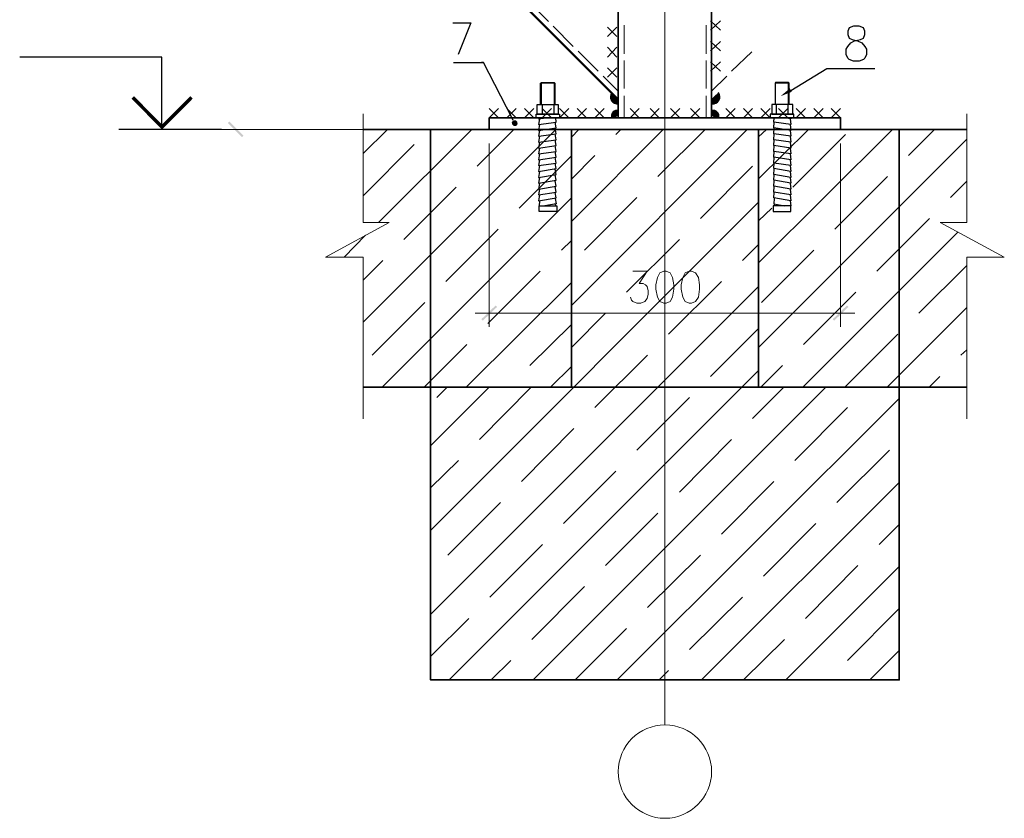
# Model space of a CAD drawing. Header units: millimetres. Extents: x 2063114 to 14983986, y -126020516 to 213791.
# Tile 317 of 656: x 2347317 to 2355728, y -1156581 to -1149762. Entities that reach past the tile are written whole.
import ezdxf

# ---------------------------------------------------------------- set-up
doc = ezdxf.new("R2010")
doc.units = ezdxf.units.MM
doc.layers.add('PDF_Geometry', color=7, linetype='Continuous')
doc.layers.add('PDF_Solid Fills', color=7, linetype='Continuous')

msp = doc.modelspace()

# ---------------------------------------------------------------- linework, layer by layer
at = {"layer": 'PDF_Geometry', "linetype": 'ByBlock', "lineweight": 35}
for points in [[(2352430.76244, -1147163.75157), (2352430.76244, -1150599.10806), (2353228.0323, -1150599.10806), (2353228.0323, -1147163.75157)], [(2355406.95829, -1150699.28857), (2350827.85696, -1150699.28857), (2350251.87123, -1150699.28857)], [(2350827.85696, -1155399.42395), (2354830.92038, -1155399.42395), (2354830.92038, -1152899.0855), (2353628.75432, -1152899.0855), (2353628.75432, -1150699.28857), (2352030.04042, -1150699.28857), (2352030.04042, -1152899.0855), (2350827.85696, -1152899.0855), (2350827.85696, -1155399.42395), (2354830.92038, -1155399.42395)], [(2350251.87123, -1152899.0855), (2355406.95829, -1152899.0855)]]:
    msp.add_lwpolyline(points, dxfattribs=at)
at = {"layer": 'PDF_Geometry', "linetype": 'ByBlock', "lineweight": 50}
msp.add_lwpolyline([(2352430.76244, -1150444.66312), (2349333.53254, -1147351.59001)], dxfattribs=at)
at = {"layer": 'PDF_Geometry', "linetype": 'ByBlock', "lineweight": 18}
for points in [[(2352827.31028, -1149271.71637), (2352827.31028, -1155783.44922)], [(2351833.8536, -1149776.79308), (2351662.69451, -1149609.82557)], [(2352046.73717, -1149989.67666), (2351875.59547, -1149818.53496)], [(2352480.85269, -1150052.28947), (2352480.85269, -1149810.18658)], [(2353182.11623, -1149810.18658), (2353182.11623, -1150052.28947)], [(2352259.62075, -1150202.56023), (2352088.47905, -1150031.41853)], [(2353399.17399, -1150202.56023), (2353570.31569, -1150035.59272)], [(2352480.85269, -1150348.6568), (2352480.85269, -1150110.7281)], [(2353182.11623, -1150110.7281), (2353182.11623, -1150348.6568)], [(2352430.76244, -1150373.70193), (2352301.36262, -1150244.30211)], [(2353228.0323, -1150373.70193), (2353357.43212, -1150244.30211)], [(2351767.0492, -1150302.74074), (2351888.11804, -1150302.74074)], [(2351775.39758, -1150486.405), (2351775.39758, -1150298.56655)], [(2351883.94385, -1150486.405), (2351883.94385, -1150298.56655)], [(2353891.72815, -1150302.74074), (2353770.6767, -1150302.74074)], [(2353774.85089, -1150486.405), (2353774.85089, -1150298.56655)], [(2353883.37977, -1150486.405), (2353883.37977, -1150298.56655)], [(2352647.8202, -1150599.10806), (2352480.85269, -1150599.10806), (2352480.85269, -1150411.26962)], [(2353182.11623, -1150411.26962), (2353182.11623, -1150599.10806), (2353010.97454, -1150599.10806)], [(2350251.87123, -1150565.71456), (2350251.87123, -1151492.38424), (2350473.0684, -1151492.38424), (2349930.44139, -1151788.75157), (2350251.87123, -1151788.75157), (2350251.87123, -1153170.4077)], [(2352948.36172, -1150599.10806), (2352710.43302, -1150599.10806)], [(2355406.95829, -1150565.71456), (2355406.95829, -1151492.38424), (2355181.55215, -1151492.38424), (2355728.37075, -1151788.75157), (2355406.95829, -1151788.75157), (2355406.95829, -1153170.4077)], [(2350706.8577, -1150699.28857), (2349041.32201, -1150699.28857), (2350130.8024, -1150699.28857)], [(2350251.87123, -1150903.82377), (2350460.58062, -1150699.28857)], [(2350251.87123, -1152343.91853), (2351896.46641, -1150699.28857)], [(2350381.21888, -1151492.38424), (2351178.48873, -1150699.28857)], [(2351224.42219, -1151012.35265), (2351537.48627, -1150699.28857)], [(2352030.04042, -1150766.07557), (2352092.65324, -1150699.28857)], [(2352030.04042, -1151484.03586), (2352814.78771, -1150699.28857)], [(2352030.04042, -1152201.99615), (2353532.748, -1150699.28857)], [(2352409.8915, -1150741.03045), (2352451.63338, -1150699.28857)], [(2352768.87165, -1151100.01059), (2353173.76786, -1150699.28857)], [(2353628.75432, -1151120.88153), (2354054.52147, -1150699.28857)], [(2353628.75432, -1151838.84182), (2354772.48176, -1150699.28857)], [(2353628.75432, -1150761.90139), (2353695.54132, -1150699.28857)], [(2354910.22995, -1150920.52052), (2355131.4619, -1150699.28857)], [(2353628.75432, -1152560.9763), (2355406.95829, -1150782.77232)], [(2353920.94746, -1151191.84272), (2354371.75973, -1150741.03045)], [(2350251.87123, -1151266.9781), (2350685.93458, -1150828.68839)], [(2351328.77688, -1150820.34001), (2351328.77688, -1152385.66041)], [(2354330.01786, -1150820.34001), (2354330.01786, -1152385.66041)], [(2351583.40233, -1151371.33279), (2352030.04042, -1150924.69471)], [(2352030.04042, -1151125.05572), (2352230.40143, -1150920.52052)], [(2353132.02598, -1151458.99074), (2353578.66407, -1151012.35265)], [(2354279.9276, -1151550.82287), (2354730.73988, -1151100.01059)], [(2350598.29403, -1151638.48081), (2351044.91472, -1151191.84272)], [(2355269.2101, -1151279.50066), (2355406.95829, -1151141.75247)], [(2350414.64716, -1152899.0855), (2352030.04042, -1151283.67485)], [(2352142.74349, -1151730.31294), (2352589.38158, -1151279.50066)], [(2350827.85696, -1154122.1225), (2353628.75432, -1151321.24254)], [(2353628.75432, -1151479.86167), (2353741.45739, -1151371.33279)], [(2354638.90775, -1151909.80301), (2355089.72002, -1151458.99074)], [(2350089.00834, -1151788.75157), (2350272.72478, -1151600.91312)], [(2350957.27417, -1151997.46095), (2351403.91226, -1151550.82287)], [(2354008.6054, -1152899.0855), (2355331.82291, -1151575.86799)], [(2351946.55667, -1151730.31294), (2352030.04042, -1151646.82918)], [(2352501.72363, -1152089.29308), (2352952.53591, -1151638.48081)], [(2353491.00612, -1151817.97088), (2353628.75432, -1151680.22269)], [(2353653.79945, -1152176.95102), (2354100.43753, -1151730.31294)], [(2350251.87123, -1151984.93839), (2350418.78657, -1151817.97088)], [(2354997.88789, -1152268.78315), (2355406.95829, -1151859.71276)], [(2351316.27171, -1152356.4411), (2351762.89241, -1151909.80301)], [(2352555.98807, -1151909.80301), (2352677.03952, -1151909.80301), (2352610.25251, -1152014.1577), (2352643.64602, -1152014.1577), (2352664.51695, -1152026.68027), (2352677.03952, -1152039.20283), (2352685.38789, -1152076.77052), (2352685.38789, -1152105.98983), (2352677.03952, -1152143.55752), (2352656.16858, -1152168.60265), (2352622.77508, -1152181.12521), (2352589.38158, -1152181.12521), (2352555.98807, -1152168.60265), (2352543.46551, -1152156.08009), (2352535.11714, -1152131.03496)], [(2350827.85696, -1154840.08279), (2353628.75432, -1152039.20283)], [(2351132.55527, -1152899.0855), (2352030.04042, -1152005.80933)], [(2352860.70378, -1152448.27323), (2353311.51605, -1151997.46095)], [(2354012.77959, -1152535.93117), (2354459.41768, -1152089.29308)], [(2350327.00661, -1152627.7633), (2350777.7841, -1152176.95102)], [(2354726.56569, -1152899.0855), (2355406.95829, -1152218.6929)], [(2351207.70805, -1152268.78315), (2354451.0693, -1152268.78315)], [(2352030.04042, -1152560.9763), (2352322.23356, -1152268.78315)], [(2351675.25186, -1152715.42124), (2352030.04042, -1152364.78947)], [(2353219.68392, -1152807.25337), (2353628.75432, -1152398.18297)], [(2354371.75973, -1152894.91131), (2354818.39782, -1152448.27323)], [(2350773.6447, -1152899.0855), (2351136.76425, -1152535.93117)], [(2352230.40143, -1153074.40139), (2352681.21371, -1152627.7633)], [(2355356.86804, -1152627.7633), (2355406.95829, -1152581.84723)], [(2351850.55035, -1152899.0855), (2352030.04042, -1152723.76962)], [(2353649.62526, -1152899.0855), (2353833.28952, -1152715.42124)], [(2350986.49349, -1155399.42395), (2353628.75432, -1152757.16312)], [(2355085.54584, -1152899.0855), (2355177.37797, -1152807.25337)], [(2351491.55281, -1152899.0855), (2351495.76178, -1152894.91131)], [(2350827.85696, -1153399.98803), (2351328.77688, -1152899.0855)], [(2350882.1388, -1152986.74344), (2350969.77935, -1152899.0855)], [(2351245.27574, -1153345.72359), (2351687.75703, -1152899.0855)], [(2351704.47117, -1155399.42395), (2354204.79223, -1152899.0855)], [(2353578.66407, -1153166.23352), (2353845.81208, -1152899.0855)], [(2352422.41407, -1155399.42395), (2354830.92038, -1152995.09182)], [(2352589.38158, -1153437.55572), (2353040.19385, -1152986.74344)], [(2353937.64421, -1153525.21366), (2354388.45649, -1153074.40139)], [(2351604.25588, -1153704.70373), (2352050.91136, -1153253.89146)], [(2352952.53591, -1153796.53586), (2353399.17399, -1153345.72359)], [(2354296.62436, -1153884.1938), (2354747.43663, -1153437.55572)], [(2350827.85696, -1153758.96817), (2351065.76827, -1153525.21366)], [(2351963.25342, -1154063.68388), (2352409.8915, -1153617.04579)], [(2353140.37436, -1155399.42395), (2354830.92038, -1153713.05211)], [(2353311.51605, -1154155.51601), (2353758.15414, -1153704.70373)], [(2350973.98832, -1154335.00608), (2351424.76581, -1153884.1938)], [(2352322.23356, -1154422.66402), (2352768.87165, -1153976.02593)], [(2353670.4962, -1154514.49615), (2354117.13428, -1154063.68388)], [(2354659.77869, -1154243.17395), (2354830.92038, -1154072.03225)], [(2351332.98586, -1154693.98622), (2351783.76334, -1154243.17395)], [(2352681.21371, -1154781.64417), (2353132.02598, -1154335.00608)], [(2353862.50883, -1155399.42395), (2354830.92038, -1154431.0124)], [(2354029.47634, -1154873.4763), (2354476.11443, -1154422.66402)], [(2351691.89643, -1155052.96637), (2352142.74349, -1154602.15409)], [(2353040.19385, -1155140.62431), (2353491.00612, -1154693.98622)], [(2354388.45649, -1155232.45644), (2354830.92038, -1154789.99254)], [(2350827.85696, -1155199.06294), (2351153.47839, -1154873.4763)], [(2352063.43392, -1155399.42395), (2352501.72363, -1154961.13424)], [(2353499.3545, -1155399.42395), (2353849.98627, -1155052.96637)], [(2354580.46912, -1155399.42395), (2354830.92038, -1155148.97269)], [(2351345.47363, -1155399.42395), (2351512.40636, -1155232.45644)], [(2352781.39421, -1155399.42395), (2352860.70378, -1155320.11438)]]:
    msp.add_lwpolyline(points, dxfattribs=at)
at = {"layer": 'PDF_Geometry', "color": 191, "linetype": 'ByBlock', "lineweight": 25, "true_color": 0xc25af2}
for points in [[(2353219.68392, -1149851.92846), (2353303.16768, -1149772.61889)], [(2353219.68392, -1149772.61889), (2353303.16768, -1149851.92846)], [(2352418.23988, -1149906.1929), (2352338.93031, -1149826.88334)], [(2352418.23988, -1149826.88334), (2352338.93031, -1149906.1929)], [(2353219.68392, -1150027.24435), (2353303.16768, -1149947.93478)], [(2353219.68392, -1149947.93478), (2353303.16768, -1150027.24435)], [(2352418.23988, -1150081.50879), (2352338.93031, -1149998.02503)], [(2352418.23988, -1149998.02503), (2352338.93031, -1150081.50879)], [(2352418.23988, -1150252.65048), (2352338.93031, -1150173.34092)], [(2352418.23988, -1150173.34092), (2352338.93031, -1150252.65048)], [(2353219.68392, -1150202.56023), (2353303.16768, -1150123.25066)], [(2353219.68392, -1150123.25066), (2353303.16768, -1150202.56023)], [(2352430.76244, -1150486.405), (2352430.76244, -1150444.66312), (2352405.71732, -1150419.61799), (2352372.32381, -1150390.39868)], [(2353228.0323, -1150486.405), (2353228.0323, -1150444.66312), (2353253.07742, -1150419.61799), (2353286.47093, -1150390.39868)], [(2351328.77688, -1150599.10806), (2351408.05166, -1150519.7985)], [(2351408.05166, -1150599.10806), (2351328.77688, -1150519.7985)], [(2351479.04764, -1150599.10806), (2351558.33981, -1150519.7985)], [(2351558.33981, -1150599.10806), (2351479.04764, -1150519.7985)], [(2351629.33579, -1150599.10806), (2351708.61057, -1150519.7985)], [(2351708.61057, -1150599.10806), (2351629.33579, -1150519.7985)], [(2351779.60655, -1150599.10806), (2351858.89872, -1150519.7985)], [(2351858.89872, -1150599.10806), (2351779.60655, -1150519.7985)], [(2351929.85992, -1150599.10806), (2352009.16948, -1150519.7985)], [(2352009.16948, -1150599.10806), (2351929.85992, -1150519.7985)], [(2352080.13067, -1150599.10806), (2352159.44024, -1150519.7985)], [(2352159.44024, -1150599.10806), (2352080.13067, -1150519.7985)], [(2352230.40143, -1150599.10806), (2352309.711, -1150519.7985)], [(2352309.711, -1150599.10806), (2352230.40143, -1150519.7985)], [(2352368.14963, -1150599.10806), (2352397.36894, -1150599.10806), (2352430.76244, -1150569.88875), (2352430.76244, -1150540.66944)], [(2352530.94295, -1150599.10806), (2352610.25251, -1150519.7985)], [(2352610.25251, -1150599.10806), (2352530.94295, -1150519.7985)], [(2352702.08464, -1150599.10806), (2352781.39421, -1150519.7985)], [(2352781.39421, -1150599.10806), (2352702.08464, -1150519.7985)], [(2352877.40053, -1150599.10806), (2352956.7101, -1150519.7985)], [(2352956.7101, -1150599.10806), (2352877.40053, -1150519.7985)], [(2353048.54223, -1150599.10806), (2353127.85179, -1150519.7985)], [(2353127.85179, -1150599.10806), (2353048.54223, -1150519.7985)], [(2353290.64511, -1150599.10806), (2353257.25161, -1150599.10806), (2353228.0323, -1150569.88875), (2353228.0323, -1150540.66944)], [(2353428.39331, -1150599.10806), (2353349.08374, -1150519.7985)], [(2353349.08374, -1150599.10806), (2353428.39331, -1150519.7985)], [(2353578.66407, -1150599.10806), (2353499.3545, -1150519.7985)], [(2353499.3545, -1150599.10806), (2353578.66407, -1150519.7985)], [(2353728.93482, -1150599.10806), (2353649.62526, -1150519.7985)], [(2353649.62526, -1150599.10806), (2353728.93482, -1150519.7985)], [(2353879.20558, -1150599.10806), (2353799.89602, -1150519.7985)], [(2353799.89602, -1150599.10806), (2353879.20558, -1150519.7985)], [(2354029.47634, -1150599.10806), (2353950.16677, -1150519.7985)], [(2353950.16677, -1150599.10806), (2354029.47634, -1150519.7985)], [(2354179.7471, -1150599.10806), (2354100.43753, -1150519.7985)], [(2354100.43753, -1150599.10806), (2354179.7471, -1150519.7985)], [(2354330.01786, -1150599.10806), (2354250.70829, -1150519.7985)], [(2354250.70829, -1150599.10806), (2354330.01786, -1150519.7985)]]:
    msp.add_lwpolyline(points, dxfattribs=at)
at = {"layer": 'PDF_Geometry', "linetype": 'ByBlock', "lineweight": 25}
for points in [[(2351017.11631, -1149789.15332), (2351171.61344, -1149789.15332), (2351063.04977, -1150060.47553)], [(2348532.05371, -1150699.28857), (2348532.05371, -1150081.50879), (2347317.36509, -1150081.50879)], [(2351024.13075, -1150127.42485), (2351278.70402, -1150127.42485)], [(2351533.32947, -1150624.15319), (2351524.9811, -1150603.28225), (2351278.70402, -1150127.42485), (2351261.98988, -1150127.42485)], [(2353904.25071, -1150365.35355), (2354213.1406, -1150177.5151), (2354622.211, -1150177.5151)], [(2349041.32201, -1150699.28857), (2348164.77737, -1150699.28857)]]:
    msp.add_lwpolyline(points, dxfattribs=at)
msp.add_lwpolyline([(2354441.30917, -1149818.53496), (2354403.74148, -1149831.05752), (2354391.21891, -1149860.27684), (2354391.21891, -1149889.49615), (2354403.74148, -1149918.71547), (2354428.7866, -1149931.23803), (2354474.70267, -1149943.76059), (2354512.27036, -1149960.45734), (2354537.31549, -1149989.67666), (2354549.83805, -1150014.72178), (2354549.83805, -1150060.63785), (2354537.31549, -1150089.85716), (2354524.79292, -1150102.37973), (2354487.22523, -1150114.90229), (2354441.30917, -1150114.90229), (2354403.74148, -1150102.37973), (2354391.21891, -1150089.85716), (2354378.69635, -1150060.63785), (2354378.69635, -1150014.72178), (2354391.21891, -1149989.67666), (2354416.26404, -1149960.45734), (2354449.65754, -1149943.76059), (2354499.7478, -1149931.23803), (2354524.79292, -1149918.71547), (2354537.31549, -1149889.49615), (2354537.31549, -1149860.27684), (2354524.79292, -1149831.05752), (2354487.22523, -1149818.53496)], close=True, dxfattribs=at)
at = {"layer": 'PDF_Geometry', "linetype": 'ByBlock', "lineweight": 30}
for points in [[(2351767.0492, -1150486.405), (2351767.0492, -1150302.74074), (2351775.39758, -1150298.56655), (2351883.94385, -1150298.56655), (2351888.11804, -1150302.74074), (2351888.11804, -1150486.405)], [(2353891.72815, -1150486.405), (2353891.72815, -1150302.74074), (2353883.37977, -1150298.56655), (2353774.85089, -1150298.56655), (2353770.6767, -1150302.74074), (2353770.6767, -1150486.405)], [(2351779.60655, -1150486.405), (2351779.60655, -1150569.88875)], [(2351879.76966, -1150486.405), (2351879.76966, -1150569.88875)], [(2353779.02508, -1150486.405), (2353779.02508, -1150569.88875)], [(2353879.20558, -1150486.405), (2353879.20558, -1150569.88875)], [(2351758.68343, -1150607.45644), (2351750.40463, -1150657.54669), (2351900.6406, -1150636.67575), (2351896.46641, -1150599.10806)], [(2351754.54403, -1150599.10806), (2351750.40463, -1150607.45644), (2351812.96527, -1150599.10806)], [(2351888.11804, -1150599.10806), (2351767.0492, -1150599.10806)], [(2353900.07652, -1150607.45644), (2353904.25071, -1150657.54669), (2353758.15414, -1150636.67575), (2353762.32833, -1150599.10806)], [(2353770.6767, -1150599.10806), (2353891.72815, -1150599.10806)], [(2353904.25071, -1150599.10806), (2353904.25071, -1150607.45644), (2353845.81208, -1150599.10806)], [(2351758.68343, -1150657.54669), (2351750.40463, -1150707.63695), (2351900.6406, -1150686.76601), (2351892.29223, -1150636.67575)], [(2351758.68343, -1150707.63695), (2351750.40463, -1150757.7272), (2351900.6406, -1150736.85626), (2351892.29223, -1150686.76601)], [(2353900.07652, -1150657.54669), (2353904.25071, -1150707.63695), (2353758.15414, -1150686.76601), (2353762.32833, -1150636.67575)], [(2353900.07652, -1150707.63695), (2353904.25071, -1150757.7272), (2353758.15414, -1150736.85626), (2353762.32833, -1150686.76601)], [(2351758.68343, -1150757.7272), (2351750.40463, -1150807.81745), (2351900.6406, -1150786.94651), (2351892.29223, -1150736.85626)], [(2351758.68343, -1150807.81745), (2351750.40463, -1150857.9077), (2351900.6406, -1150837.03676), (2351892.29223, -1150786.94651)], [(2353900.07652, -1150757.7272), (2353904.25071, -1150807.81745), (2353758.15414, -1150786.94651), (2353762.32833, -1150736.85626)], [(2353900.07652, -1150807.81745), (2353904.25071, -1150857.9077), (2353758.15414, -1150837.03676), (2353762.32833, -1150786.94651)], [(2351758.68343, -1150857.9077), (2351750.40463, -1150907.99796), (2351900.6406, -1150887.12702), (2351892.29223, -1150837.03676)], [(2353900.07652, -1150857.9077), (2353904.25071, -1150907.99796), (2353758.15414, -1150887.12702), (2353762.32833, -1150837.03676)], [(2351758.68343, -1150907.99796), (2351750.40463, -1150958.08821), (2351900.6406, -1150937.21727), (2351892.29223, -1150887.12702)], [(2351758.68343, -1150958.08821), (2351750.40463, -1151008.17846), (2351900.6406, -1150987.30752), (2351892.29223, -1150937.21727)], [(2353900.07652, -1150907.99796), (2353904.25071, -1150958.08821), (2353758.15414, -1150937.21727), (2353762.32833, -1150887.12702)], [(2353900.07652, -1150958.08821), (2353904.25071, -1151008.17846), (2353758.15414, -1150987.30752), (2353762.32833, -1150937.21727)], [(2351758.68343, -1151008.17846), (2351750.40463, -1151058.26871), (2351900.6406, -1151033.22359), (2351892.29223, -1150987.30752)], [(2351758.68343, -1151058.26871), (2351750.40463, -1151108.35897), (2351900.6406, -1151083.31384), (2351892.29223, -1151037.39778)], [(2353900.07652, -1151008.17846), (2353904.25071, -1151058.26871), (2353758.15414, -1151033.22359), (2353762.32833, -1150987.30752)], [(2353900.07652, -1151058.26871), (2353904.25071, -1151108.35897), (2353758.15414, -1151083.31384), (2353762.32833, -1151037.39778)], [(2351758.68343, -1151108.35897), (2351750.40463, -1151158.44922), (2351900.6406, -1151133.40409), (2351892.29223, -1151087.48803)], [(2353900.07652, -1151108.35897), (2353904.25071, -1151158.44922), (2353758.15414, -1151133.40409), (2353762.32833, -1151087.48803)], [(2351758.68343, -1151158.44922), (2351750.40463, -1151208.53947), (2351900.6406, -1151183.49435), (2351892.29223, -1151137.57828)], [(2351758.68343, -1151208.53947), (2351750.40463, -1151258.62973), (2351900.6406, -1151233.5846), (2351892.29223, -1151187.66853)], [(2353900.07652, -1151158.44922), (2353904.25071, -1151208.53947), (2353758.15414, -1151183.49435), (2353762.32833, -1151137.57828)], [(2353900.07652, -1151208.53947), (2353904.25071, -1151258.62973), (2353758.15414, -1151233.5846), (2353762.32833, -1151187.66853)], [(2351758.68343, -1151258.62973), (2351750.40463, -1151308.71998), (2351900.6406, -1151283.67485), (2351892.29223, -1151237.75879)], [(2351892.29223, -1151287.84904), (2351900.6406, -1151333.7651), (2351804.61689, -1151350.46186)], [(2353900.07652, -1151258.62973), (2353904.25071, -1151308.71998), (2353758.15414, -1151283.67485), (2353762.32833, -1151237.75879)], [(2353762.32833, -1151287.84904), (2353758.15414, -1151333.7651), (2353854.16046, -1151350.46186)], [(2351758.68343, -1151308.71998), (2351754.54403, -1151350.46186)], [(2351892.29223, -1151337.93929), (2351896.46641, -1151350.46186)], [(2353762.32833, -1151337.93929), (2353762.32833, -1151350.46186)], [(2353900.07652, -1151308.71998), (2353904.25071, -1151350.46186)]]:
    msp.add_lwpolyline(points, dxfattribs=at)
at = {"layer": 'PDF_Geometry', "linetype": 'ByBlock', "lineweight": 0, "const_width": 29.51694}
msp.add_lwpolyline([(2348784.61816, -1150425.87927), (2348532.05371, -1150678.41763), (2348283.69824, -1150425.87927)], dxfattribs=at)
at = {"layer": 'PDF_Geometry', "linetype": 'ByBlock', "lineweight": 30}
for points in [[(2351917.33735, -1150569.88875), (2351737.82989, -1150569.88875), (2351737.82989, -1150486.405), (2351917.33735, -1150486.405)], [(2353741.45739, -1150569.88875), (2353920.94746, -1150569.88875), (2353920.94746, -1150486.405), (2353741.45739, -1150486.405)], [(2351929.85992, -1150599.10806), (2351729.48151, -1150599.10806), (2351729.48151, -1150569.88875), (2351929.85992, -1150569.88875)], [(2353728.93482, -1150599.10806), (2353929.29584, -1150599.10806), (2353929.29584, -1150569.88875), (2353728.93482, -1150569.88875)], [(2351754.54403, -1151400.55211), (2351754.54403, -1151350.46186), (2351904.81479, -1151350.46186), (2351904.81479, -1151400.55211)], [(2353904.25071, -1151400.55211), (2353904.25071, -1151350.46186), (2353753.97995, -1151350.46186), (2353753.97995, -1151400.55211)]]:
    msp.add_lwpolyline(points, close=True, dxfattribs=at)
at = {"layer": 'PDF_Geometry', "linetype": 'ByBlock', "lineweight": 35}
for points in [[(2351328.77688, -1150599.10806), (2354330.01786, -1150599.10806), (2354330.01786, -1150699.28857), (2351328.77688, -1150699.28857)], [(2350827.85696, -1152899.0855), (2354830.92038, -1152899.0855), (2354830.92038, -1150699.28857), (2350827.85696, -1150699.28857)]]:
    msp.add_lwpolyline(points, close=True, dxfattribs=at)
at = {"layer": 'PDF_Geometry', "linetype": 'ByBlock', "lineweight": 18}
for points in [[(2352818.9619, -1151909.80301), (2352785.5684, -1151922.32557), (2352764.69746, -1151964.06745), (2352752.1749, -1152026.68027), (2352752.1749, -1152064.24796), (2352764.69746, -1152131.03496), (2352785.5684, -1152168.60265), (2352818.9619, -1152181.12521), (2352839.83284, -1152181.12521), (2352873.22634, -1152168.60265), (2352894.09728, -1152131.03496), (2352906.61984, -1152064.24796), (2352906.61984, -1152026.68027), (2352894.09728, -1151964.06745), (2352873.22634, -1151922.32557), (2352839.83284, -1151909.80301)], [(2353036.01966, -1151909.80301), (2353002.62616, -1151922.32557), (2352981.75522, -1151964.06745), (2352969.23266, -1152026.68027), (2352969.23266, -1152064.24796), (2352981.75522, -1152131.03496), (2353002.62616, -1152168.60265), (2353036.01966, -1152181.12521), (2353056.8906, -1152181.12521), (2353090.2841, -1152168.60265), (2353115.32923, -1152131.03496), (2353123.6776, -1152064.24796), (2353123.6776, -1152026.68027), (2353115.32923, -1151964.06745), (2353090.2841, -1151922.32557), (2353056.8906, -1151909.80301)]]:
    msp.add_lwpolyline(points, close=True, dxfattribs=at)
at = {"layer": 'PDF_Geometry', "linetype": 'ByBlock', "lineweight": 20}
msp.add_circle((2352829.43374, -1156182.04778), 398.59856, dxfattribs=at)
at = {"layer": 'PDF_Geometry', "color": 191, "linetype": 'ByBlock', "lineweight": 25, "true_color": 0xc25af2}
for centre, radius, start, end in [((2352424.22846, -1150421.77776), 60.28397, 142.62178376, 277.432513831), ((2353238.47798, -1150421.63584), 60.58221, 262.567486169, 37.37821624), ((2352419.99786, -1150583.64139), 47.1262, 76.143428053, 193.005414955), ((2353242.27707, -1150584.73931), 48.39188, 346.994585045, 103.856571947)]:
    msp.add_arc(centre, radius, start, end, dxfattribs=at)
at = {"layer": 'PDF_Solid Fills', "linetype": 'ByBlock', "transparency": 33554559}
for points in [[(2353912.59908, -1150377.87611), (2353816.59277, -1150415.4438), (2353895.90233, -1150348.6568)], [(2351533.32947, -1150624.15319), (2351545.83464, -1150645.02413), (2351520.77213, -1150636.67575)], [(2351554.18302, -1150619.979), (2351533.32947, -1150624.15319), (2351545.83464, -1150645.02413)], [(2351545.83464, -1150645.02413), (2351566.68819, -1150632.50157), (2351554.18302, -1150619.979)], [(2349108.10901, -1150632.50157), (2349095.60384, -1150645.02413), (2349229.17785, -1150753.55301)], [(2349229.17785, -1150753.55301), (2349095.60384, -1150645.02413), (2349108.10901, -1150632.50157)], [(2349095.60384, -1150645.02413), (2349229.17785, -1150753.55301), (2349216.60311, -1150766.07557)], [(2349216.60311, -1150766.07557), (2349229.17785, -1150753.55301), (2349095.60384, -1150645.02413)], [(2351545.83464, -1150645.02413), (2351520.77213, -1150636.67575), (2351524.9811, -1150657.54669)], [(2351524.9811, -1150657.54669), (2351537.48627, -1150670.06926), (2351545.83464, -1150645.02413)], [(2351537.48627, -1150670.06926), (2351545.83464, -1150645.02413), (2351558.33981, -1150670.06926)], [(2351570.89716, -1150653.3725), (2351545.83464, -1150645.02413), (2351566.68819, -1150632.50157)], [(2351558.33981, -1150670.06926), (2351570.89716, -1150653.3725), (2351545.83464, -1150645.02413)], [(2351383.05872, -1152201.99615), (2351274.47766, -1152331.39597), (2351261.98988, -1152318.87341)], [(2351395.54649, -1152214.51871), (2351383.05872, -1152201.99615), (2351274.47766, -1152331.39597)], [(2354263.23085, -1152318.87341), (2354275.75342, -1152331.39597), (2354384.2823, -1152201.99615)], [(2354275.75342, -1152331.39597), (2354384.2823, -1152201.99615), (2354396.80486, -1152214.51871)]]:
    msp.add_solid(points, dxfattribs=at)
at = {"layer": 'PDF_Solid Fills', "color": 191, "linetype": 'ByBlock', "true_color": 0xc25af2, "transparency": 33554559}
for points in [[(2352363.97544, -1150411.26962), (2352405.71732, -1150419.61799), (2352359.80125, -1150419.61799)], [(2352359.80125, -1150419.61799), (2352405.71732, -1150419.61799), (2352405.71732, -1150419.61799)], [(2352405.71732, -1150419.61799), (2352359.80125, -1150419.61799), (2352418.23988, -1150432.14056)], [(2352359.80125, -1150419.61799), (2352418.23988, -1150432.14056), (2352359.80125, -1150432.14056)], [(2352418.23988, -1150432.14056), (2352359.80125, -1150432.14056), (2352430.76244, -1150444.66312)], [(2352359.80125, -1150432.14056), (2352430.76244, -1150444.66312), (2352363.97544, -1150444.66312)], [(2352368.14963, -1150398.74705), (2352393.19475, -1150411.26962), (2352363.97544, -1150411.26962)], [(2352393.19475, -1150411.26962), (2352363.97544, -1150411.26962), (2352405.71732, -1150419.61799)], [(2352363.97544, -1150444.66312), (2352430.76244, -1150444.66312), (2352430.76244, -1150444.66312)], [(2352430.76244, -1150444.66312), (2352363.97544, -1150444.66312), (2352430.76244, -1150457.18568)], [(2352363.97544, -1150444.66312), (2352430.76244, -1150457.18568), (2352368.14963, -1150457.18568)], [(2352372.32381, -1150390.39868), (2352384.84638, -1150398.74705), (2352368.14963, -1150398.74705)], [(2352384.84638, -1150398.74705), (2352368.14963, -1150398.74705), (2352393.19475, -1150411.26962)], [(2352430.76244, -1150457.18568), (2352368.14963, -1150457.18568), (2352430.76244, -1150465.53406)], [(2352368.14963, -1150457.18568), (2352430.76244, -1150465.53406), (2352376.498, -1150465.53406)], [(2353240.55486, -1150432.14056), (2353294.8193, -1150444.66312), (2353228.0323, -1150444.66312)], [(2353228.0323, -1150444.66312), (2353294.8193, -1150444.66312), (2353294.8193, -1150444.66312)], [(2353294.8193, -1150444.66312), (2353228.0323, -1150444.66312), (2353290.64511, -1150457.18568)], [(2353228.0323, -1150444.66312), (2353290.64511, -1150457.18568), (2353228.0323, -1150457.18568)], [(2353290.64511, -1150457.18568), (2353228.0323, -1150457.18568), (2353282.29674, -1150465.53406)], [(2353228.0323, -1150457.18568), (2353282.29674, -1150465.53406), (2353228.0323, -1150465.53406)], [(2353253.07742, -1150419.61799), (2353294.8193, -1150432.14056), (2353240.55486, -1150432.14056)], [(2353294.8193, -1150432.14056), (2353240.55486, -1150432.14056), (2353294.8193, -1150444.66312)], [(2353265.59999, -1150411.26962), (2353298.99349, -1150419.61799), (2353253.07742, -1150419.61799)], [(2353253.07742, -1150419.61799), (2353298.99349, -1150419.61799), (2353298.99349, -1150419.61799)], [(2353298.99349, -1150419.61799), (2353253.07742, -1150419.61799), (2353294.8193, -1150432.14056)], [(2353273.94836, -1150398.74705), (2353294.8193, -1150411.26962), (2353265.59999, -1150411.26962)], [(2353294.8193, -1150411.26962), (2353265.59999, -1150411.26962), (2353298.99349, -1150419.61799)], [(2353286.47093, -1150390.39868), (2353290.64511, -1150398.74705), (2353273.94836, -1150398.74705)], [(2353290.64511, -1150398.74705), (2353273.94836, -1150398.74705), (2353294.8193, -1150411.26962)], [(2352430.76244, -1150465.53406), (2352376.498, -1150465.53406), (2352430.76244, -1150473.88243)], [(2352376.498, -1150465.53406), (2352430.76244, -1150473.88243), (2352384.84638, -1150473.88243)], [(2352430.76244, -1150473.88243), (2352384.84638, -1150473.88243), (2352430.76244, -1150478.05662)], [(2352384.84638, -1150473.88243), (2352430.76244, -1150478.05662), (2352393.19475, -1150478.05662)], [(2352430.76244, -1150478.05662), (2352393.19475, -1150478.05662), (2352430.76244, -1150482.23081)], [(2352393.19475, -1150478.05662), (2352430.76244, -1150482.23081), (2352405.71732, -1150482.23081)], [(2352401.54313, -1150540.66944), (2352430.76244, -1150544.84362), (2352393.19475, -1150544.84362)], [(2352430.76244, -1150540.66944), (2352401.54313, -1150540.66944), (2352430.76244, -1150544.84362)], [(2352405.71732, -1150482.23081), (2352414.06569, -1150486.405), (2352430.76244, -1150486.405)], [(2352405.71732, -1150482.23081), (2352430.76244, -1150482.23081), (2352430.76244, -1150486.405)], [(2352409.8915, -1150536.49525), (2352430.76244, -1150540.66944), (2352405.71732, -1150540.66944)], [(2352405.71732, -1150540.66944), (2352430.76244, -1150540.66944), (2352430.76244, -1150540.66944)], [(2352418.23988, -1150536.49525), (2352422.41407, -1150536.49525), (2352409.8915, -1150536.49525)], [(2352422.41407, -1150536.49525), (2352409.8915, -1150536.49525), (2352430.76244, -1150540.66944)], [(2352414.06569, -1150486.405), (2352430.76244, -1150486.405), (2352418.23988, -1150486.405)], [(2353282.29674, -1150465.53406), (2353228.0323, -1150465.53406), (2353273.94836, -1150473.88243)], [(2353228.0323, -1150465.53406), (2353273.94836, -1150473.88243), (2353228.0323, -1150473.88243)], [(2353273.94836, -1150473.88243), (2353228.0323, -1150473.88243), (2353265.59999, -1150478.05662)], [(2353228.0323, -1150473.88243), (2353265.59999, -1150478.05662), (2353228.0323, -1150478.05662)], [(2353265.59999, -1150478.05662), (2353228.0323, -1150478.05662), (2353253.07742, -1150482.23081)], [(2353228.0323, -1150478.05662), (2353253.07742, -1150482.23081), (2353228.0323, -1150482.23081)], [(2353228.0323, -1150482.23081), (2353228.0323, -1150486.405), (2353244.72905, -1150486.405)], [(2353228.0323, -1150482.23081), (2353253.07742, -1150482.23081), (2353244.72905, -1150486.405)], [(2353228.0323, -1150486.405), (2353244.72905, -1150486.405), (2353240.55486, -1150486.405)], [(2353236.38067, -1150536.49525), (2353253.07742, -1150540.66944), (2353228.0323, -1150540.66944)], [(2353257.25161, -1150540.66944), (2353257.25161, -1150540.66944), (2353228.0323, -1150540.66944)], [(2353257.25161, -1150540.66944), (2353228.0323, -1150540.66944), (2353253.07742, -1150540.66944)], [(2353257.25161, -1150540.66944), (2353228.0323, -1150540.66944), (2353265.59999, -1150544.84362)], [(2353228.0323, -1150540.66944), (2353265.59999, -1150544.84362), (2353228.0323, -1150544.84362)], [(2353236.38067, -1150536.49525), (2353248.90324, -1150536.49525), (2353248.90324, -1150536.49525)], [(2353248.90324, -1150536.49525), (2353236.38067, -1150536.49525), (2353253.07742, -1150540.66944)], [(2352372.32381, -1150569.88875), (2352426.58825, -1150569.88875), (2352368.14963, -1150569.88875)], [(2352426.58825, -1150569.88875), (2352368.14963, -1150569.88875), (2352418.23988, -1150582.41131)], [(2352368.14963, -1150569.88875), (2352418.23988, -1150582.41131), (2352368.14963, -1150582.41131)], [(2352418.23988, -1150582.41131), (2352368.14963, -1150582.41131), (2352409.8915, -1150590.75969)], [(2352368.14963, -1150582.41131), (2352409.8915, -1150590.75969), (2352368.14963, -1150590.75969)], [(2352409.8915, -1150590.75969), (2352368.14963, -1150590.75969), (2352397.36894, -1150599.10806)], [(2352368.14963, -1150590.75969), (2352397.36894, -1150599.10806), (2352368.14963, -1150599.10806)], [(2352380.67219, -1150557.36619), (2352430.76244, -1150561.54037), (2352372.32381, -1150561.54037)], [(2352430.76244, -1150561.54037), (2352372.32381, -1150561.54037), (2352430.76244, -1150569.88875)], [(2352372.32381, -1150561.54037), (2352430.76244, -1150569.88875), (2352372.32381, -1150569.88875)], [(2352430.76244, -1150569.88875), (2352372.32381, -1150569.88875), (2352426.58825, -1150569.88875)], [(2352384.84638, -1150549.01781), (2352430.76244, -1150557.36619), (2352380.67219, -1150557.36619)], [(2352430.76244, -1150557.36619), (2352380.67219, -1150557.36619), (2352430.76244, -1150561.54037)], [(2352393.19475, -1150544.84362), (2352430.76244, -1150549.01781), (2352384.84638, -1150549.01781)], [(2352430.76244, -1150549.01781), (2352384.84638, -1150549.01781), (2352430.76244, -1150557.36619)], [(2352430.76244, -1150544.84362), (2352393.19475, -1150544.84362), (2352430.76244, -1150549.01781)], [(2353265.59999, -1150544.84362), (2353228.0323, -1150544.84362), (2353273.94836, -1150549.01781)], [(2353228.0323, -1150544.84362), (2353273.94836, -1150549.01781), (2353228.0323, -1150549.01781)], [(2353273.94836, -1150549.01781), (2353228.0323, -1150549.01781), (2353278.12255, -1150557.36619)], [(2353228.0323, -1150549.01781), (2353278.12255, -1150557.36619), (2353228.0323, -1150557.36619)], [(2353278.12255, -1150557.36619), (2353228.0323, -1150557.36619), (2353282.29674, -1150561.54037)], [(2353228.0323, -1150557.36619), (2353282.29674, -1150561.54037), (2353228.0323, -1150561.54037)], [(2353282.29674, -1150561.54037), (2353228.0323, -1150561.54037), (2353286.47093, -1150569.88875)], [(2353228.0323, -1150561.54037), (2353286.47093, -1150569.88875), (2353228.0323, -1150569.88875)], [(2353286.47093, -1150569.88875), (2353228.0323, -1150569.88875), (2353232.20649, -1150569.88875)], [(2353228.0323, -1150569.88875), (2353286.47093, -1150569.88875), (2353286.47093, -1150569.88875)], [(2353286.47093, -1150569.88875), (2353232.20649, -1150569.88875), (2353290.64511, -1150582.41131)], [(2353232.20649, -1150569.88875), (2353290.64511, -1150582.41131), (2353240.55486, -1150582.41131)], [(2353290.64511, -1150582.41131), (2353240.55486, -1150582.41131), (2353290.64511, -1150590.75969)], [(2353240.55486, -1150582.41131), (2353290.64511, -1150590.75969), (2353248.90324, -1150590.75969)], [(2353290.64511, -1150590.75969), (2353248.90324, -1150590.75969), (2353290.64511, -1150599.10806)], [(2353248.90324, -1150590.75969), (2353290.64511, -1150599.10806), (2353257.25161, -1150599.10806)]]:
    msp.add_solid(points, dxfattribs=at)

doc.saveas('drawing.dxf')
